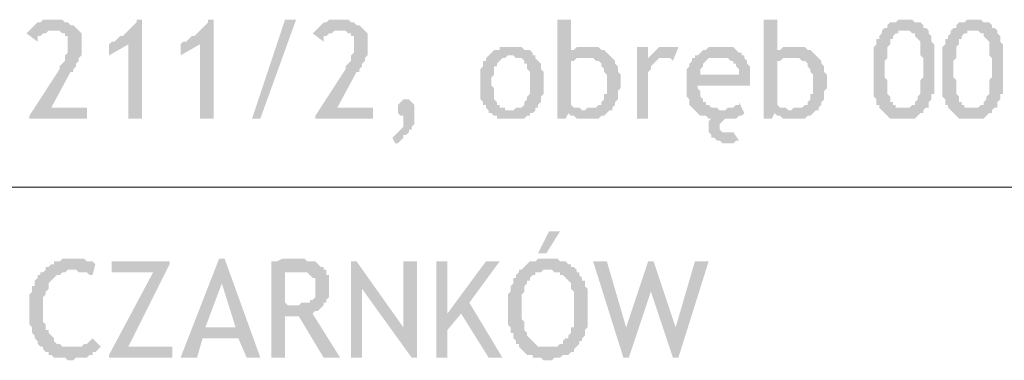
# Model space of a CAD drawing. Header units: millimetres. Extents: x -14047 to 49934, y -21523 to 14989.
# Tile 439 of 580: x 22737 to 22888, y 12177 to 12230. Entities that reach past the tile are written whole.
import ezdxf

# ---------------------------------------------------------------- set-up
doc = ezdxf.new("R2010")
doc.units = ezdxf.units.MM
doc.layers.add('C00-00-00', color=7, linetype='Continuous')

msp = doc.modelspace()

# ---------------------------------------------------------------- hatches: boundary and pattern name
at = {"layer": 'C00-00-00'}
h = msp.add_hatch(color=256, dxfattribs=at)
h.dxf.hatch_style = 2
h.paths.add_polyline_path([(22741.533, 12229.641), (22740.263, 12229.641), (22739.84, 12229.218), (22739.416, 12229.218), (22738.993, 12228.794), (22738.57, 12228.371), (22738.146, 12227.948), (22737.723, 12227.524), (22739.416, 12226.254), (22739.416, 12227.101), (22739.84, 12227.101), (22740.263, 12227.524), (22740.686, 12227.524), (22741.11, 12227.948), (22745.766, 12227.948), (22745.343, 12228.371), (22744.92, 12228.794), (22744.496, 12228.794), (22744.073, 12229.218), (22743.65, 12229.218), (22743.226, 12229.641), (22742.38, 12229.641)])
h = msp.add_hatch(color=256, dxfattribs=at)
h.dxf.hatch_style = 2
h.paths.add_polyline_path([(22755.503, 12229.641), (22754.656, 12229.641), (22754.656, 12229.218), (22754.233, 12228.794), (22753.81, 12228.371), (22753.386, 12227.948), (22752.963, 12227.524), (22752.54, 12227.101), (22752.116, 12227.101), (22751.693, 12226.678), (22751.27, 12226.254), (22750.846, 12226.254), (22750.423, 12225.831), (22753.386, 12225.831), (22753.386, 12214.401), (22755.503, 12214.401)])
h = msp.add_hatch(color=256, dxfattribs=at)
h.dxf.hatch_style = 2
h.paths.add_polyline_path([(22766.51, 12229.641), (22765.663, 12229.641), (22765.663, 12229.218), (22765.24, 12228.794), (22764.816, 12228.371), (22764.393, 12227.948), (22763.97, 12227.524), (22763.546, 12227.101), (22763.123, 12227.101), (22762.7, 12226.678), (22762.276, 12226.254), (22761.853, 12226.254), (22761.43, 12225.831), (22764.393, 12225.831), (22764.393, 12214.401), (22766.51, 12214.401)])
h = msp.add_hatch(color=256, dxfattribs=at)
h.dxf.hatch_style = 2
h.paths.add_polyline_path([(22773.706, 12214.401), (22772.436, 12214.401), (22777.516, 12229.641), (22779.21, 12229.641)])
h = msp.add_hatch(color=256, dxfattribs=at)
h.dxf.hatch_style = 2
h.paths.add_polyline_path([(22785.56, 12229.641), (22784.29, 12229.641), (22783.866, 12229.218), (22783.443, 12229.218), (22783.02, 12228.794), (22782.596, 12228.371), (22782.173, 12227.948), (22781.75, 12227.524), (22783.443, 12226.254), (22783.443, 12227.101), (22783.866, 12227.101), (22784.29, 12227.524), (22784.713, 12227.524), (22785.136, 12227.948), (22789.793, 12227.948), (22789.37, 12228.371), (22788.946, 12228.794), (22788.523, 12228.794), (22788.1, 12229.218), (22787.676, 12229.218), (22787.253, 12229.641), (22786.406, 12229.641)])
h = msp.add_hatch(color=256, dxfattribs=at)
h.dxf.hatch_style = 2
h.paths.add_polyline_path([(22821.543, 12229.641), (22819.426, 12229.641), (22819.426, 12214.401), (22820.696, 12214.401), (22821.12, 12215.248), (22827.046, 12215.248), (22827.47, 12215.671), (22823.236, 12215.671), (22822.813, 12216.094), (22821.966, 12216.094), (22821.543, 12216.518), (22821.543, 12223.291), (22821.966, 12223.291), (22822.39, 12223.714), (22823.236, 12223.714), (22827.47, 12224.138), (22821.543, 12224.561)])
h = msp.add_hatch(color=256, dxfattribs=at)
h.dxf.hatch_style = 2
h.paths.add_polyline_path([(22853.293, 12229.641), (22851.176, 12229.641), (22851.176, 12214.401), (22852.446, 12214.401), (22852.87, 12215.248), (22858.796, 12215.248), (22859.22, 12215.671), (22854.986, 12215.671), (22854.563, 12216.094), (22853.716, 12216.094), (22853.293, 12216.518), (22853.293, 12223.291), (22853.716, 12223.291), (22854.14, 12223.714), (22854.986, 12223.714), (22859.22, 12224.138), (22853.293, 12224.561)])
h = msp.add_hatch(color=256, dxfattribs=at)
h.dxf.hatch_style = 2
h.paths.add_polyline_path([(22872.766, 12229.641), (22871.92, 12229.641), (22871.496, 12229.218), (22870.65, 12229.218), (22870.226, 12228.794), (22870.226, 12228.371), (22869.803, 12228.371), (22869.38, 12227.948), (22869.38, 12227.524), (22868.956, 12227.101), (22868.956, 12226.678), (22868.533, 12226.678), (22868.533, 12225.831), (22868.11, 12225.408), (22868.11, 12222.444), (22868.11, 12217.788), (22868.533, 12217.364), (22868.533, 12216.518), (22868.956, 12216.518), (22868.956, 12216.094), (22869.38, 12215.671), (22869.803, 12215.248), (22870.226, 12214.824), (22870.65, 12214.401), (22874.46, 12214.401), (22874.883, 12214.824), (22875.306, 12215.248), (22875.73, 12215.248), (22875.73, 12215.671), (22876.153, 12216.094), (22871.496, 12216.094), (22871.496, 12216.518), (22871.073, 12216.518), (22871.073, 12216.941), (22870.65, 12216.941), (22870.65, 12217.788), (22870.226, 12218.211), (22870.226, 12220.328), (22869.803, 12220.751), (22869.803, 12223.291), (22870.226, 12223.714), (22870.226, 12225.408), (22870.65, 12225.831), (22870.65, 12226.678), (22871.073, 12226.678), (22871.073, 12227.101), (22871.496, 12227.524), (22871.92, 12227.524), (22871.92, 12227.948), (22876.576, 12227.948), (22876.153, 12228.371), (22875.73, 12228.371), (22875.73, 12228.794), (22875.306, 12229.218), (22874.46, 12229.218), (22874.036, 12229.641), (22873.19, 12229.641)])
h = msp.add_hatch(color=256, dxfattribs=at)
h.dxf.hatch_style = 2
h.paths.add_polyline_path([(22883.35, 12229.641), (22882.503, 12229.641), (22882.08, 12229.218), (22881.233, 12229.218), (22880.81, 12228.794), (22880.81, 12228.371), (22880.386, 12228.371), (22879.963, 12227.948), (22879.963, 12227.524), (22879.54, 12227.101), (22879.54, 12226.678), (22879.116, 12226.678), (22879.116, 12225.831), (22878.693, 12225.408), (22878.693, 12222.444), (22878.693, 12217.788), (22879.116, 12217.364), (22879.116, 12216.518), (22879.54, 12216.518), (22879.54, 12216.094), (22879.963, 12215.671), (22880.386, 12215.248), (22880.81, 12214.824), (22881.233, 12214.401), (22885.043, 12214.401), (22885.466, 12214.824), (22885.89, 12215.248), (22886.313, 12215.248), (22886.313, 12215.671), (22886.736, 12216.094), (22882.08, 12216.094), (22882.08, 12216.518), (22881.656, 12216.518), (22881.656, 12216.941), (22881.233, 12216.941), (22881.233, 12217.788), (22880.81, 12218.211), (22880.81, 12220.328), (22880.386, 12220.751), (22880.386, 12223.291), (22880.81, 12223.714), (22880.81, 12225.408), (22881.233, 12225.831), (22881.233, 12226.678), (22881.656, 12226.678), (22881.656, 12227.101), (22882.08, 12227.524), (22882.503, 12227.524), (22882.503, 12227.948), (22887.16, 12227.948), (22886.736, 12228.371), (22886.313, 12228.371), (22886.313, 12228.794), (22885.89, 12229.218), (22885.043, 12229.218), (22884.62, 12229.641), (22883.773, 12229.641)])
h = msp.add_hatch(color=256, dxfattribs=at)
h.dxf.hatch_style = 2
h.paths.add_polyline_path([(22745.766, 12227.948), (22741.956, 12227.948), (22742.803, 12227.948), (22743.226, 12227.524), (22743.65, 12227.524), (22743.65, 12227.101), (22744.073, 12227.101), (22744.073, 12225.831), (22744.073, 12224.984), (22744.073, 12224.561), (22743.65, 12224.138), (22743.65, 12223.291), (22743.226, 12222.868), (22742.803, 12222.444), (22742.803, 12222.021), (22738.146, 12214.824), (22738.146, 12214.401), (22747.036, 12214.401), (22747.036, 12216.094), (22741.533, 12216.094), (22744.496, 12221.598), (22744.92, 12221.598), (22744.92, 12222.021), (22745.343, 12222.444), (22745.343, 12222.868), (22745.766, 12223.291), (22745.766, 12223.714), (22746.19, 12224.138), (22746.19, 12224.984), (22746.19, 12227.524)])
h = msp.add_hatch(color=256, dxfattribs=at)
h.dxf.hatch_style = 2
h.paths.add_polyline_path([(22789.793, 12227.948), (22785.983, 12227.948), (22786.83, 12227.948), (22787.253, 12227.524), (22787.676, 12227.524), (22787.676, 12227.101), (22788.1, 12227.101), (22788.1, 12225.831), (22788.1, 12224.984), (22788.1, 12224.561), (22787.676, 12224.138), (22787.676, 12223.291), (22787.253, 12222.868), (22786.83, 12222.444), (22786.83, 12222.021), (22782.173, 12214.824), (22782.173, 12214.401), (22791.063, 12214.401), (22791.063, 12216.094), (22785.56, 12216.094), (22788.523, 12221.598), (22788.946, 12221.598), (22788.946, 12222.021), (22789.37, 12222.444), (22789.37, 12222.868), (22789.793, 12223.291), (22789.793, 12223.714), (22790.216, 12224.138), (22790.216, 12224.984), (22790.216, 12227.524)])
h = msp.add_hatch(color=256, dxfattribs=at)
h.dxf.hatch_style = 2
h.paths.add_polyline_path([(22876.576, 12227.948), (22872.766, 12227.948), (22873.613, 12227.948), (22874.036, 12227.524), (22874.46, 12227.524), (22874.46, 12227.101), (22874.883, 12226.678), (22875.306, 12226.254), (22875.306, 12225.408), (22875.306, 12224.138), (22875.73, 12223.714), (22875.73, 12220.751), (22875.306, 12220.328), (22875.306, 12219.058), (22875.306, 12218.211), (22874.883, 12217.788), (22874.883, 12217.364), (22874.46, 12216.941), (22874.46, 12216.518), (22874.036, 12216.518), (22873.613, 12216.094), (22872.766, 12216.094), (22876.576, 12216.094), (22876.576, 12216.518), (22876.576, 12216.941), (22877, 12217.364), (22877, 12218.211), (22877.423, 12218.211), (22877.423, 12225.831), (22877, 12226.254), (22877, 12226.678), (22877, 12227.101), (22876.576, 12227.524)])
h = msp.add_hatch(color=256, dxfattribs=at)
h.dxf.hatch_style = 2
h.paths.add_polyline_path([(22887.16, 12227.948), (22883.35, 12227.948), (22884.196, 12227.948), (22884.62, 12227.524), (22885.043, 12227.524), (22885.043, 12227.101), (22885.466, 12226.678), (22885.89, 12226.254), (22885.89, 12225.408), (22885.89, 12224.138), (22886.313, 12223.714), (22886.313, 12220.751), (22885.89, 12220.328), (22885.89, 12219.058), (22885.89, 12218.211), (22885.466, 12217.788), (22885.466, 12217.364), (22885.043, 12216.941), (22885.043, 12216.518), (22884.62, 12216.518), (22884.196, 12216.094), (22883.35, 12216.094), (22887.16, 12216.094), (22887.16, 12216.518), (22887.16, 12216.941), (22887.583, 12217.364), (22887.583, 12218.211), (22888.006, 12218.211), (22888.006, 12225.831), (22887.583, 12226.254), (22887.583, 12226.678), (22887.583, 12227.101), (22887.16, 12227.524)])
h = msp.add_hatch(color=256, dxfattribs=at)
h.dxf.hatch_style = 2
h.paths.add_polyline_path([(22750.423, 12225.831), (22750.423, 12224.138), (22753.386, 12225.831)])
h = msp.add_hatch(color=256, dxfattribs=at)
h.dxf.hatch_style = 2
h.paths.add_polyline_path([(22761.43, 12225.831), (22761.43, 12224.138), (22764.393, 12225.831)])
h = msp.add_hatch(color=256, dxfattribs=at)
h.dxf.hatch_style = 2
h.paths.add_polyline_path([(22812.23, 12225.408), (22810.536, 12225.408), (22810.536, 12224.984), (22809.69, 12224.984), (22809.266, 12224.561), (22808.843, 12224.138), (22812.653, 12224.138), (22813.076, 12223.714), (22813.923, 12223.714), (22814.346, 12223.291), (22814.346, 12222.868), (22814.77, 12222.868), (22814.77, 12222.021), (22815.193, 12221.598), (22815.193, 12218.211), (22814.77, 12217.788), (22814.77, 12217.364), (22814.346, 12216.941), (22814.346, 12216.518), (22813.923, 12216.094), (22813.076, 12216.094), (22812.653, 12215.671), (22808.843, 12215.671), (22808.843, 12215.248), (22809.266, 12215.248), (22809.69, 12214.824), (22810.113, 12214.824), (22810.113, 12214.401), (22814.346, 12214.401), (22814.77, 12214.824), (22815.193, 12214.824), (22815.193, 12215.248), (22815.616, 12215.248), (22816.04, 12215.671), (22816.04, 12216.094), (22816.463, 12216.094), (22816.463, 12216.518), (22816.886, 12216.941), (22816.886, 12217.788), (22817.31, 12218.211), (22817.31, 12221.598), (22816.886, 12222.021), (22816.886, 12222.868), (22816.463, 12223.291), (22816.04, 12223.714), (22816.04, 12224.138), (22815.616, 12224.138), (22815.616, 12224.561), (22815.193, 12224.984), (22814.346, 12224.984), (22813.923, 12225.408), (22812.653, 12225.408)])
h = msp.add_hatch(color=256, dxfattribs=at)
h.dxf.hatch_style = 2
h.paths.add_polyline_path([(22824.083, 12225.408), (22822.39, 12225.408), (22821.966, 12224.984), (22821.543, 12224.984), (22821.543, 12224.561), (22827.47, 12224.138), (22827.046, 12224.561), (22826.623, 12224.984), (22826.2, 12224.984), (22825.776, 12225.408), (22824.506, 12225.408)])
h = msp.add_hatch(color=256, dxfattribs=at)
h.dxf.hatch_style = 2
h.paths.add_polyline_path([(22833.396, 12225.408), (22831.703, 12225.408), (22831.703, 12214.401), (22833.396, 12214.401), (22833.396, 12221.598), (22833.82, 12222.021), (22833.82, 12222.444), (22834.243, 12222.868), (22834.666, 12223.291), (22835.09, 12223.714), (22833.396, 12223.714)])
h = msp.add_hatch(color=256, dxfattribs=at)
h.dxf.hatch_style = 2
h.paths.add_polyline_path([(22836.783, 12225.408), (22835.09, 12225.408), (22834.666, 12224.984), (22834.243, 12224.561), (22833.82, 12224.138), (22835.936, 12223.714), (22836.783, 12223.714), (22837.206, 12223.291), (22838.053, 12225.408)])
h = msp.add_hatch(color=256, dxfattribs=at)
h.dxf.hatch_style = 2
h.paths.add_polyline_path([(22844.403, 12225.408), (22842.71, 12225.408), (22842.286, 12224.984), (22841.863, 12224.984), (22841.44, 12224.561), (22841.016, 12224.138), (22840.593, 12224.138), (22844.403, 12223.714), (22845.673, 12223.714), (22846.096, 12223.291), (22846.52, 12223.291), (22846.52, 12222.868), (22846.943, 12222.868), (22846.943, 12222.444), (22847.366, 12222.021), (22847.366, 12221.174), (22839.323, 12221.174), (22839.323, 12217.788), (22839.746, 12217.364), (22839.746, 12216.518), (22840.17, 12216.094), (22840.593, 12215.671), (22844.826, 12215.671), (22844.403, 12215.671), (22843.98, 12216.094), (22843.133, 12216.094), (22842.71, 12216.518), (22842.286, 12216.518), (22842.286, 12216.941), (22841.863, 12216.941), (22841.863, 12217.364), (22841.44, 12217.788), (22841.44, 12218.634), (22841.016, 12219.058), (22841.016, 12219.481), (22849.06, 12219.481), (22849.06, 12220.751), (22849.06, 12222.444), (22848.636, 12222.868), (22848.636, 12223.291), (22848.213, 12223.714), (22848.213, 12224.138), (22847.79, 12224.138), (22847.79, 12224.561), (22847.366, 12224.561), (22846.943, 12224.984), (22846.52, 12225.408), (22844.826, 12225.408)])
h = msp.add_hatch(color=256, dxfattribs=at)
h.dxf.hatch_style = 2
h.paths.add_polyline_path([(22855.833, 12225.408), (22854.14, 12225.408), (22853.716, 12224.984), (22853.293, 12224.984), (22853.293, 12224.561), (22859.22, 12224.138), (22858.796, 12224.561), (22858.373, 12224.984), (22857.95, 12224.984), (22857.526, 12225.408), (22856.256, 12225.408)])
h = msp.add_hatch(color=256, dxfattribs=at)
h.dxf.hatch_style = 2
h.paths.add_polyline_path([(22808.843, 12224.138), (22808.42, 12223.714), (22808.42, 12223.291), (22807.996, 12223.291), (22807.996, 12222.444), (22807.573, 12222.021), (22807.573, 12217.364), (22807.996, 12216.941), (22807.996, 12216.518), (22808.42, 12216.518), (22808.42, 12216.094), (22808.843, 12215.671), (22812.23, 12215.671), (22811.383, 12215.671), (22811.383, 12216.094), (22810.536, 12216.094), (22810.536, 12216.518), (22810.113, 12216.518), (22810.113, 12216.941), (22809.69, 12217.364), (22809.69, 12219.058), (22809.266, 12219.481), (22809.266, 12220.751), (22809.69, 12221.174), (22809.69, 12222.444), (22810.113, 12222.444), (22810.113, 12222.868), (22810.536, 12223.291), (22810.96, 12223.714), (22811.383, 12223.714), (22811.806, 12224.138), (22812.23, 12224.138)])
h = msp.add_hatch(color=256, dxfattribs=at)
h.dxf.hatch_style = 2
h.paths.add_polyline_path([(22827.47, 12224.138), (22823.236, 12223.714), (22824.93, 12223.714), (22825.353, 12223.291), (22825.776, 12223.291), (22826.2, 12222.868), (22826.2, 12222.444), (22826.623, 12222.021), (22826.623, 12221.598), (22827.046, 12221.174), (22827.046, 12219.904), (22827.046, 12218.211), (22826.623, 12218.211), (22826.623, 12217.364), (22826.2, 12216.941), (22826.2, 12216.518), (22825.776, 12216.518), (22825.353, 12216.094), (22824.083, 12216.094), (22823.66, 12215.671), (22823.236, 12215.671), (22827.893, 12215.671), (22827.893, 12216.094), (22828.316, 12216.518), (22828.316, 12216.941), (22828.74, 12217.364), (22828.74, 12218.634), (22829.163, 12219.058), (22829.163, 12221.174), (22828.74, 12221.598), (22828.74, 12222.444), (22828.316, 12222.868), (22828.316, 12223.291), (22827.893, 12223.714)])
h = msp.add_hatch(color=256, dxfattribs=at)
h.dxf.hatch_style = 2
h.paths.add_polyline_path([(22833.82, 12224.138), (22833.396, 12223.714), (22835.936, 12223.714)])
h = msp.add_hatch(color=256, dxfattribs=at)
h.dxf.hatch_style = 2
h.paths.add_polyline_path([(22840.593, 12224.138), (22840.593, 12223.714), (22840.17, 12223.714), (22840.17, 12223.291), (22839.746, 12222.868), (22839.746, 12222.444), (22839.323, 12222.021), (22839.323, 12221.174), (22841.44, 12221.174), (22841.44, 12222.021), (22841.863, 12222.444), (22841.863, 12222.868), (22842.286, 12223.291), (22842.71, 12223.714), (22844.403, 12223.714)])
h = msp.add_hatch(color=256, dxfattribs=at)
h.dxf.hatch_style = 2
h.paths.add_polyline_path([(22859.22, 12224.138), (22854.986, 12223.714), (22856.68, 12223.714), (22857.103, 12223.291), (22857.526, 12223.291), (22857.95, 12222.868), (22857.95, 12222.444), (22858.373, 12222.021), (22858.373, 12221.598), (22858.796, 12221.174), (22858.796, 12219.904), (22858.796, 12218.211), (22858.373, 12218.211), (22858.373, 12217.364), (22857.95, 12216.941), (22857.95, 12216.518), (22857.526, 12216.518), (22857.103, 12216.094), (22855.833, 12216.094), (22855.41, 12215.671), (22854.986, 12215.671), (22859.643, 12215.671), (22859.643, 12216.094), (22860.066, 12216.518), (22860.066, 12216.941), (22860.49, 12217.364), (22860.49, 12218.634), (22860.913, 12219.058), (22860.913, 12221.174), (22860.49, 12221.598), (22860.49, 12222.444), (22860.066, 12222.868), (22860.066, 12223.291), (22859.643, 12223.714)])
h = msp.add_hatch(color=256, dxfattribs=at)
h.dxf.hatch_style = 2
h.paths.add_polyline_path([(22796.143, 12217.364), (22795.72, 12217.364), (22795.296, 12216.941), (22794.873, 12216.518), (22794.873, 12215.248), (22795.296, 12214.824), (22795.72, 12214.824), (22795.72, 12213.554), (22795.72, 12213.131), (22795.296, 12212.708), (22794.873, 12212.284), (22794.45, 12211.861), (22794.026, 12211.438), (22794.45, 12210.591), (22794.873, 12210.591), (22795.296, 12211.014), (22795.72, 12211.438), (22795.72, 12211.861), (22796.143, 12211.861), (22796.566, 12212.284), (22796.566, 12212.708), (22796.99, 12212.708), (22796.99, 12213.131), (22797.413, 12213.554), (22797.413, 12215.671), (22797.413, 12216.518), (22796.99, 12216.941), (22796.566, 12217.364)])
h = msp.add_hatch(color=256, dxfattribs=at)
h.dxf.hatch_style = 2
h.paths.add_polyline_path([(22847.366, 12216.941), (22847.366, 12216.518), (22846.943, 12216.518), (22846.52, 12216.094), (22845.673, 12216.094), (22845.25, 12215.671), (22840.593, 12215.671), (22841.016, 12215.248), (22841.44, 12214.824), (22842.286, 12214.824), (22842.71, 12214.401), (22843.133, 12214.401), (22842.71, 12213.978), (22842.71, 12213.131), (22842.71, 12212.284), (22843.133, 12211.861), (22845.673, 12212.284), (22844.826, 12212.284), (22844.403, 12212.708), (22844.403, 12213.131), (22844.403, 12213.554), (22844.826, 12213.978), (22845.25, 12214.401), (22846.943, 12214.401), (22847.366, 12214.824), (22847.79, 12214.824), (22848.213, 12215.248)])
h = msp.add_hatch(color=256, dxfattribs=at)
h.dxf.hatch_style = 2
h.paths.add_polyline_path([(22827.046, 12215.248), (22821.12, 12215.248), (22821.543, 12214.824), (22821.966, 12214.824), (22822.39, 12214.401), (22825.776, 12214.401), (22826.2, 12214.824), (22826.623, 12214.824)])
h = msp.add_hatch(color=256, dxfattribs=at)
h.dxf.hatch_style = 2
h.paths.add_polyline_path([(22858.796, 12215.248), (22852.87, 12215.248), (22853.293, 12214.824), (22853.716, 12214.824), (22854.14, 12214.401), (22857.526, 12214.401), (22857.95, 12214.824), (22858.373, 12214.824)])
h = msp.add_hatch(color=256, dxfattribs=at)
h.dxf.hatch_style = 2
h.paths.add_polyline_path([(22846.52, 12212.284), (22845.673, 12212.284), (22843.133, 12211.861), (22843.133, 12211.438), (22843.556, 12211.438), (22843.98, 12211.014), (22844.403, 12211.014), (22844.826, 12210.591), (22846.52, 12210.591), (22846.943, 12211.014), (22847.366, 12211.014)])
h = msp.add_hatch(color=256, dxfattribs=at)
h.dxf.hatch_style = 2
h.paths.add_polyline_path([(22819.85, 12197.044), (22818.156, 12197.044), (22816.463, 12193.658), (22817.733, 12193.658)])
h = msp.add_hatch(color=256, dxfattribs=at)
h.dxf.hatch_style = 2
h.paths.add_polyline_path([(22744.496, 12192.811), (22743.226, 12192.811), (22742.803, 12192.388), (22741.956, 12192.388), (22741.956, 12191.964), (22741.533, 12191.964), (22741.11, 12191.541), (22740.686, 12191.541), (22740.686, 12191.118), (22745.343, 12191.118), (22745.766, 12190.694), (22747.036, 12190.694), (22747.46, 12190.271), (22747.883, 12190.271), (22748.306, 12191.964), (22747.883, 12192.388), (22747.036, 12192.388), (22746.613, 12192.811), (22744.92, 12192.811)])
h = msp.add_hatch(color=256, dxfattribs=at)
h.dxf.hatch_style = 2
h.paths.add_polyline_path([(22768.203, 12192.811), (22767.356, 12192.811), (22761.43, 12177.571), (22763.97, 12177.571), (22764.816, 12180.534), (22770.32, 12180.534), (22765.24, 12182.228), (22767.78, 12189.001)])
h = msp.add_hatch(color=256, dxfattribs=at)
h.dxf.hatch_style = 2
h.paths.add_polyline_path([(22768.203, 12192.811), (22767.78, 12189.001), (22769.896, 12182.228), (22765.24, 12182.228), (22770.32, 12180.534), (22771.59, 12177.571), (22773.706, 12177.571)])
h = msp.add_hatch(color=256, dxfattribs=at)
h.dxf.hatch_style = 2
h.paths.add_polyline_path([(22779.21, 12192.811), (22777.093, 12192.811), (22776.246, 12192.388), (22775.4, 12192.388), (22775.4, 12177.571), (22777.516, 12177.571), (22777.516, 12183.921), (22781.75, 12184.344), (22782.173, 12184.768), (22782.596, 12184.768), (22783.02, 12185.191), (22783.443, 12185.614), (22777.94, 12185.614), (22777.516, 12186.038), (22777.516, 12190.694), (22778.786, 12190.694), (22783.866, 12191.118), (22783.443, 12191.118), (22783.443, 12191.541), (22783.02, 12191.541), (22782.596, 12191.964), (22782.173, 12192.388), (22780.903, 12192.388), (22780.48, 12192.811), (22779.633, 12192.811)])
h = msp.add_hatch(color=256, dxfattribs=at)
h.dxf.hatch_style = 2
h.paths.add_polyline_path([(22817.733, 12192.811), (22816.463, 12192.811), (22816.04, 12192.388), (22815.193, 12192.388), (22814.77, 12191.964), (22814.346, 12191.541), (22813.923, 12191.118), (22813.5, 12191.118), (22813.5, 12190.694), (22813.076, 12190.271), (22813.076, 12189.848), (22812.653, 12189.848), (22812.653, 12189.001), (22812.23, 12188.578), (22812.23, 12187.731), (22811.806, 12187.308), (22811.806, 12182.651), (22812.23, 12182.228), (22812.23, 12181.381), (22812.653, 12181.381), (22812.653, 12180.534), (22813.076, 12180.111), (22813.076, 12179.688), (22813.5, 12179.688), (22813.5, 12179.264), (22813.923, 12178.841), (22814.346, 12178.418), (22814.77, 12177.994), (22815.616, 12177.994), (22815.616, 12177.571), (22816.886, 12177.571), (22817.31, 12177.148), (22818.58, 12177.148), (22819.003, 12177.571), (22819.85, 12177.571), (22820.273, 12177.994), (22821.12, 12177.994), (22821.543, 12178.418), (22821.966, 12178.418), (22821.966, 12178.841), (22822.39, 12179.264), (22816.463, 12179.264), (22816.04, 12179.688), (22815.616, 12180.111), (22815.193, 12180.534), (22814.77, 12180.958), (22814.77, 12181.381), (22814.346, 12181.804), (22814.346, 12183.074), (22813.923, 12183.498), (22813.923, 12187.308), (22814.346, 12187.731), (22814.346, 12188.578), (22814.77, 12189.001), (22814.77, 12189.424), (22815.193, 12189.424), (22815.193, 12189.848), (22815.616, 12190.271), (22816.04, 12190.271), (22816.04, 12190.694), (22816.886, 12190.694), (22817.31, 12191.118), (22822.39, 12191.118), (22821.966, 12191.541), (22821.543, 12191.541), (22821.543, 12191.964), (22821.12, 12191.964), (22820.696, 12192.388), (22819.85, 12192.388), (22819.426, 12192.811), (22818.156, 12192.811)])
h = msp.add_hatch(color=256, dxfattribs=at)
h.dxf.hatch_style = 2
h.paths.add_polyline_path([(22740.686, 12191.118), (22740.263, 12190.694), (22739.84, 12190.694), (22739.84, 12190.271), (22739.416, 12190.271), (22739.416, 12189.848), (22738.993, 12189.424), (22738.993, 12188.578), (22738.57, 12188.578), (22738.57, 12187.731), (22738.146, 12187.308), (22738.146, 12182.651), (22738.57, 12182.228), (22738.57, 12181.381), (22738.993, 12180.958), (22738.993, 12180.534), (22739.416, 12180.111), (22739.416, 12179.688), (22739.84, 12179.264), (22744.496, 12179.264), (22743.226, 12179.264), (22742.803, 12179.688), (22742.38, 12179.688), (22741.956, 12180.111), (22741.956, 12180.534), (22741.533, 12180.958), (22741.11, 12181.381), (22741.11, 12181.804), (22740.686, 12181.804), (22740.686, 12182.651), (22740.263, 12183.074), (22740.263, 12184.768), (22740.263, 12186.884), (22740.686, 12187.308), (22740.686, 12187.731), (22741.11, 12188.154), (22741.11, 12189.001), (22741.533, 12189.424), (22741.956, 12189.848), (22742.38, 12190.271), (22742.803, 12190.271), (22743.226, 12190.694), (22743.65, 12190.694), (22744.073, 12191.118), (22744.496, 12191.118)])
h = msp.add_hatch(color=256, dxfattribs=at)
h.dxf.hatch_style = 2
h.paths.add_polyline_path([(22759.736, 12192.388), (22750.846, 12192.388), (22750.846, 12190.694), (22757.196, 12190.694), (22750.423, 12177.994), (22750.423, 12177.571), (22760.16, 12177.571), (22760.16, 12179.264), (22753.386, 12179.264), (22759.736, 12191.964)])
h = msp.add_hatch(color=256, dxfattribs=at)
h.dxf.hatch_style = 2
h.paths.add_polyline_path([(22783.866, 12191.118), (22778.786, 12190.694), (22780.903, 12190.694), (22781.326, 12190.271), (22781.75, 12189.848), (22782.173, 12189.848), (22782.173, 12186.884), (22781.75, 12186.461), (22781.326, 12186.461), (22781.326, 12186.038), (22780.056, 12186.038), (22779.633, 12185.614), (22778.786, 12185.614), (22783.443, 12185.614), (22783.443, 12186.038), (22783.866, 12186.038), (22783.866, 12186.461), (22784.29, 12186.884), (22784.29, 12188.578), (22784.29, 12190.271), (22783.866, 12190.271), (22783.866, 12190.694)])
h = msp.add_hatch(color=256, dxfattribs=at)
h.dxf.hatch_style = 2
h.paths.add_polyline_path([(22788.523, 12192.388), (22787.676, 12192.388), (22787.676, 12177.571), (22789.37, 12177.571), (22789.37, 12188.154)])
h = msp.add_hatch(color=256, dxfattribs=at)
h.dxf.hatch_style = 2
h.paths.add_polyline_path([(22788.523, 12192.388), (22789.37, 12188.154), (22796.99, 12177.571), (22795.72, 12182.228)])
h = msp.add_hatch(color=256, dxfattribs=at)
h.dxf.hatch_style = 2
h.paths.add_polyline_path([(22797.836, 12192.388), (22795.72, 12192.388), (22795.72, 12182.228), (22796.99, 12177.571), (22797.836, 12177.571)])
h = msp.add_hatch(color=256, dxfattribs=at)
h.dxf.hatch_style = 2
h.paths.add_polyline_path([(22802.493, 12192.388), (22800.8, 12192.388), (22800.8, 12177.571), (22802.493, 12177.571), (22802.493, 12184.344)])
h = msp.add_hatch(color=256, dxfattribs=at)
h.dxf.hatch_style = 2
h.paths.add_polyline_path([(22810.536, 12192.388), (22808.42, 12192.388), (22802.493, 12184.344), (22802.493, 12181.804), (22804.61, 12184.344), (22805.88, 12186.038)])
h = msp.add_hatch(color=256, dxfattribs=at)
h.dxf.hatch_style = 2
h.paths.add_polyline_path([(22822.39, 12191.118), (22817.733, 12191.118), (22818.58, 12191.118), (22819.003, 12190.694), (22819.85, 12190.694), (22819.85, 12190.271), (22820.273, 12190.271), (22820.696, 12189.848), (22821.12, 12189.424), (22821.543, 12189.001), (22821.543, 12188.154), (22821.966, 12187.731), (22821.966, 12185.191), (22821.966, 12182.228), (22821.543, 12182.228), (22821.543, 12181.381), (22821.12, 12180.958), (22821.12, 12180.534), (22820.696, 12180.534), (22820.273, 12180.111), (22820.273, 12179.688), (22819.85, 12179.688), (22819.426, 12179.264), (22817.733, 12179.264), (22822.39, 12179.264), (22822.813, 12179.688), (22822.813, 12180.111), (22823.236, 12180.111), (22823.236, 12180.534), (22823.66, 12180.958), (22823.66, 12181.804), (22824.083, 12182.228), (22824.083, 12188.154), (22823.66, 12188.578), (22823.66, 12189.424), (22823.236, 12189.424), (22823.236, 12189.848), (22822.813, 12190.271), (22822.813, 12190.694), (22822.39, 12190.694)])
h = msp.add_hatch(color=256, dxfattribs=at)
h.dxf.hatch_style = 2
h.paths.add_polyline_path([(22827.046, 12192.388), (22824.93, 12192.388), (22829.586, 12177.571), (22830.01, 12182.228)])
h = msp.add_hatch(color=256, dxfattribs=at)
h.dxf.hatch_style = 2
h.paths.add_polyline_path([(22834.243, 12192.388), (22833.396, 12192.388), (22830.01, 12182.228), (22829.586, 12177.571), (22830.433, 12177.571), (22833.82, 12187.731)])
h = msp.add_hatch(color=256, dxfattribs=at)
h.dxf.hatch_style = 2
h.paths.add_polyline_path([(22834.243, 12192.388), (22833.82, 12187.731), (22837.206, 12177.571), (22837.63, 12182.228)])
h = msp.add_hatch(color=256, dxfattribs=at)
h.dxf.hatch_style = 2
h.paths.add_polyline_path([(22842.71, 12192.388), (22840.593, 12192.388), (22837.63, 12182.228), (22837.206, 12177.571), (22838.053, 12177.571)])
h = msp.add_hatch(color=256, dxfattribs=at)
h.dxf.hatch_style = 2
h.paths.add_polyline_path([(22805.88, 12186.038), (22804.61, 12184.344), (22808.843, 12177.571), (22810.96, 12177.571)])
h = msp.add_hatch(color=256, dxfattribs=at)
h.dxf.hatch_style = 2
h.paths.add_polyline_path([(22781.75, 12184.344), (22777.516, 12183.921), (22779.633, 12183.921), (22783.443, 12177.571), (22785.983, 12177.571)])
h = msp.add_hatch(color=256, dxfattribs=at)
h.dxf.hatch_style = 2
h.paths.add_polyline_path([(22747.883, 12180.534), (22747.46, 12180.111), (22747.036, 12179.688), (22746.613, 12179.688), (22746.19, 12179.264), (22740.263, 12179.264), (22740.263, 12178.841), (22740.686, 12178.418), (22741.11, 12178.418), (22741.11, 12177.994), (22741.533, 12177.994), (22741.956, 12177.571), (22743.65, 12177.571), (22744.073, 12177.148), (22744.92, 12177.148), (22745.343, 12177.571), (22747.036, 12177.571), (22747.46, 12177.994), (22747.883, 12177.994), (22747.883, 12178.418), (22748.306, 12178.418), (22748.73, 12178.841), (22749.153, 12179.264)])

# ---------------------------------------------------------------- linework, layer by layer
at = {"layer": 'C00-00-00', "lineweight": 0}
msp.add_lwpolyline([(22410.91, 12203.818), (23288.48, 12203.818)], dxfattribs=at)

doc.saveas('drawing.dxf')
